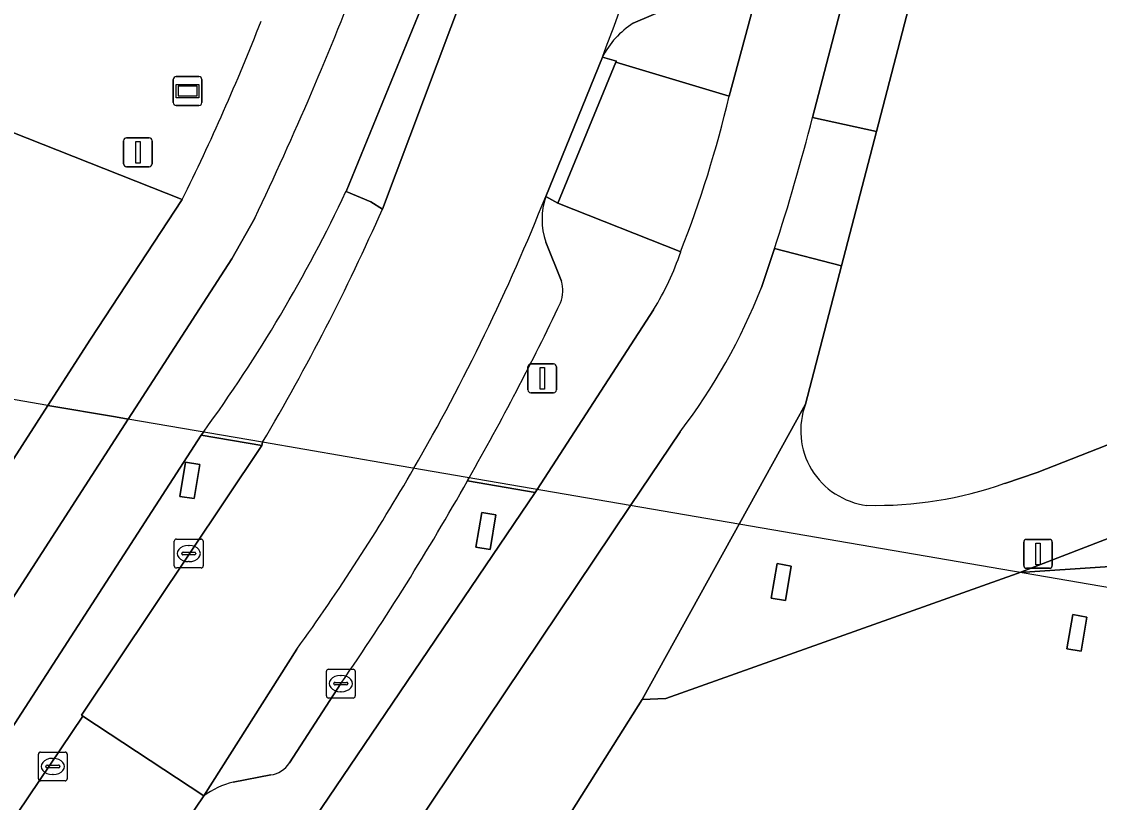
# Model space of a CAD drawing. Extents: x 161258 to 161838, y 380833 to 381727.
# Drawn here: x 161587 to 161624.35, y 381007.58 to 381034.63 of the extents above; entities that cross this region are included whole.
import ezdxf

# ---------------------------------------------------------------- set-up
doc = ezdxf.new("R2010")
doc.units = 0
for name, color, linetype in [('IMGEO_Berm_open', 7, 'Continuous'), ('IMGEO_Erf', 7, 'Continuous'), ('IMGEO_Fietspad_gesloten', 7, 'Continuous'), ('IMGEO_Groenvoorziening', 7, 'Continuous'), ('IMGEO_Informatiebord', 7, 'Continuous'), ('IMGEO_Kolk', 7, 'Continuous'), ('IMGEO_Lichtmast', 7, 'Continuous'), ('IMGEO_Pand', 7, 'Continuous'), ('IMGEO_Pand_overbouw', 7, 'Continuous'), ('IMGEO_Parkeervlak_open', 7, 'Continuous'), ('IMGEO_Rijbaan_lokaal_open', 7, 'Continuous'), ('IMGEO_Voetpad_gesloten', 7, 'Continuous'), ('IMGEO_Voetpad_open', 7, 'Continuous')]:
    doc.layers.add(name, color=color, linetype=linetype)

msp = doc.modelspace()

# ---------------------------------------------------------------- linework, layer by layer
at = {"layer": 'IMGEO_Berm_open'}
for points in [[(161607.125, 381033.397), (161607.611, 381033.263), (161607.595, 381033.224), (161611.518, 381032.045), (161614.192, 381041.977), (161622.285, 381073.268), (161623.675, 381078.64)], [(161601.058, 381035.616), (161598.241, 381028.745), (161599.101, 381028.389), (161599.503, 381028.136), (161605.221, 381043.341), (161614.04, 381077.154)], [(161609.435, 381035.112), (161608.195, 381034.571)], [(161609.837, 381026.655), (161605.581, 381028.343), (161605.16, 381028.573)], [(161605.165, 381026.988), (161605.708, 381025.642)], [(161602.51, 381018.825), (161602.479, 381018.771), (161602.448, 381018.717), (161604.793, 381018.314), (161604.863, 381018.421), (161608.896, 381024.645)], [(161604.793, 381018.314), (161602.448, 381018.717)], [(161593.312, 381007.805), (161591.514, 381005.139), (161591.441, 381005.03), (161591.512, 381005.018), (161592.624, 381004.827), (161594.91, 381004.433), (161595.345, 381004.358), (161595.419, 381004.467), (161604.793, 381018.314)], [(161598.062, 381011.693), (161596.278, 381008.95)], [(161595.634, 381008.533), (161594.331, 381008.284)]]:
    msp.add_lwpolyline(points, dxfattribs=at)
for points in [[(161595.323, 381019.942), (161593.225, 381020.303), (161585.527, 381008.419), (161584.233, 381006.393), (161586.08, 381006.075), (161589.117, 381010.568), (161589.079, 381010.603)], [(161592.682, 381019.37), (161593.177, 381019.286), (161592.977, 381018.106), (161592.481, 381018.18)], [(161602.943, 381017.62), (161603.433, 381017.539), (161603.235, 381016.341), (161602.745, 381016.422)]]:
    msp.add_lwpolyline(points, close=True, dxfattribs=at)
for centre, radius, start, end in [((161609.772, 381032.059), 2.966, 122.1236, 153.1834), ((161607.523, 381027.788), 2.49, 161.6197, 198.7418), ((161600.917, 381029.606), 9.396, 328.1303, 341.6956), ((161604.548, 381025.312), 1.206, 339.5545, 15.8704), ((161517.552, 381067.055), 97.694, 330.41676, 334.43114), ((161522.527, 381063.741), 91.731, 325.43105, 330.60513), ((161595.529, 381009.401), 0.875, 276.9065, 328.9409), ((161595.15, 381005.217), 3.174, 104.9608, 125.3927)]:
    msp.add_arc(centre, radius, start, end, dxfattribs=at)
at = {"layer": 'IMGEO_Erf'}
for points in [[(161626.757, 381069.781), (161616.62, 381030.824), (161615.408, 381026.168), (161614.162, 381021.378)], [(161688.26, 381045.583), (161687.06, 381041.825), (161684.086, 381036.733), (161672.137, 381030.317), (161666.141, 381026.08), (161661.136, 381022.555), (161659.038, 381021.802), (161658.733, 381019.525), (161644.202, 381017.041), (161621.594, 381015.546), (161621.493, 381015.508), (161609.322, 381011.183), (161608.503, 381011.142), (161603.457, 381003.135)], [(161576.218, 381003.146), (161578.828, 381007.201), (161578.923, 381007.348), (161587.915, 381021.334), (161589.389, 381023.626), (161592.569, 381028.461), (161585.018, 381031.447), (161583.298, 381032.072), (161582.135, 381032.494), (161579.268, 381033.49), (161577.753, 381034.017), (161575.464, 381034.622)], [(161621.073, 381018.632), (161622.189, 381019.011), (161639.35, 381025.737), (161651.548, 381031.097), (161656.876, 381033.773)]]:
    msp.add_lwpolyline(points, dxfattribs=at)
msp.add_lwpolyline([(161623.71, 381012.818), (161623.223, 381012.902), (161623.427, 381014.085), (161623.915, 381014)], close=True, dxfattribs=at)
for centre, radius, start, end in [((161616.607, 381020.461), 2.611, 159.4384, 262.9253), ((161616.595, 381031.344), 13.477, 268.6806, 289.4047)]:
    msp.add_arc(centre, radius, start, end, dxfattribs=at)
at = {"layer": 'IMGEO_Fietspad_gesloten'}
for points in [[(161630.283, 381077.643), (161623.675, 381078.64), (161622.285, 381073.268), (161614.192, 381041.977), (161611.518, 381032.045)], [(161614.41, 381031.306), (161624.834, 381071.281), (161625.531, 381073.954)], [(161598.241, 381028.745), (161601.058, 381035.616)], [(161595.079, 381027.823), (161594.29, 381026.415), (161590.696, 381020.856), (161581.633, 381006.84), (161581.562, 381006.731), (161578.938, 381002.688), (161504.207, 380887.394), (161498.991, 380879.345)], [(161612.636, 381025.417), (161613.091, 381026.772)], [(161608.896, 381024.645), (161604.863, 381018.421), (161604.793, 381018.314), (161595.419, 381004.467), (161595.345, 381004.358), (161592.619, 381000.32), (161590.6, 380997.205), (161582.149, 380984.599), (161579.947, 380981.315), (161576.319, 380975.904), (161571.939, 380969.459), (161570.664, 380967.582), (161565.851, 380960.445), (161550.756, 380938.063), (161548.686, 380934.993), (161546.385, 380931.453), (161544.685, 380928.722), (161515.927, 380882.459), (161515.665, 380882.025), (161513.423, 380878.315), (161512.107, 380876.132), (161511.097, 380874.45)], [(161550.334, 380954.192), (161560.289, 380969.446), (161563.567, 380974.533), (161571.517, 380986.803), (161573.681, 380990.142), (161579.462, 380999.064), (161581.528, 381002.238), (161584.162, 381006.283), (161584.233, 381006.393), (161585.527, 381008.419), (161593.225, 381020.303), (161593.263, 381020.355), (161593.301, 381020.408)], [(161579.692, 380975.331), (161582.514, 380979.586), (161584.726, 380982.92), (161593.829, 380996.644), (161594.764, 380998.054), (161595.917, 380999.754), (161598.652, 381003.789), (161598.727, 381003.898), (161608.1, 381017.865), (161609.814, 381020.419)]]:
    msp.add_lwpolyline(points, dxfattribs=at)
for centre, radius, start, end in [((161489.766, 381078.145), 116.718, 334.46018, 339.1379), ((161572.723, 381041.187), 39.857, 338.6171, 346.7402), ((161541.204, 381050.144), 75.59, 341.98974, 345.56945), ((161551.478, 381050.822), 51.712, 323.9752, 334.728), ((161600.917, 381029.606), 9.396, 328.1303, 341.6956), ((161593.555, 381032.895), 20.494, 322.4999, 338.5997)]:
    msp.add_arc(centre, radius, start, end, dxfattribs=at)
at = {"layer": 'IMGEO_Groenvoorziening'}
msp.add_lwpolyline([(161575.464, 381034.622), (161577.753, 381034.017), (161579.268, 381033.49), (161582.135, 381032.494), (161583.298, 381032.072), (161585.018, 381031.447), (161592.569, 381028.461)], dxfattribs=at)
msp.add_lwpolyline([(161641.485, 381021.093), (161640.355, 381022.779), (161621.594, 381015.546), (161644.202, 381017.041)], close=True, dxfattribs=at)
msp.add_arc((161517.541, 381065.34), 83.601, 333.8241, 338.45585, dxfattribs=at)
at = {"layer": 'IMGEO_Informatiebord'}
for p, q in [((161592.257, 381031.824), (161592.257, 381032.624)), ((161592.257, 381032.624), (161592.257, 381031.824)), ((161592.357, 381032.724), (161593.147, 381032.724)), ((161593.147, 381032.724), (161592.357, 381032.724)), ((161593.247, 381032.624), (161593.247, 381031.824)), ((161593.247, 381031.824), (161593.247, 381032.624)), ((161593.147, 381031.724), (161592.357, 381031.724)), ((161592.357, 381031.724), (161593.147, 381031.724))]:
    msp.add_line(p, q, dxfattribs=at)
for points in [[(161592.358, 381032.456), (161593.146, 381032.456), (161593.146, 381031.992), (161592.358, 381031.992), (161592.358, 381032.456)], [(161592.423, 381032.391), (161592.423, 381032.057), (161593.081, 381032.057), (161593.081, 381032.391), (161592.423, 381032.391)]]:
    msp.add_lwpolyline(points, dxfattribs=at)
for centre, start, end in [((161592.357, 381032.624), 90, 180), ((161592.357, 381032.624), 90, 180), ((161593.147, 381032.624), 0, 90), ((161593.147, 381032.624), 360, 90), ((161592.357, 381031.824), 180, 270), ((161592.357, 381031.824), 180, 270), ((161593.147, 381031.824), 270, 0), ((161593.147, 381031.824), 270, 0)]:
    msp.add_arc(centre, 0.1, start, end, dxfattribs=at)
at = {"layer": 'IMGEO_Kolk'}
for p, q in [((161592.292, 381015.773), (161592.292, 381016.625)), ((161592.367, 381016.699), (161593.219, 381016.699)), ((161593.293, 381016.625), (161593.293, 381015.773)), ((161592.551, 381016.193), (161592.551, 381016.205)), ((161592.594, 381016.242), (161592.992, 381016.242)), ((161592.78, 381016.479), (161592.805, 381016.479)), ((161593.035, 381016.205), (161593.035, 381016.193)), ((161592.989, 381016.156), (161592.591, 381016.156)), ((161592.803, 381015.919), (161592.778, 381015.919)), ((161593.219, 381015.699), (161592.367, 381015.699)), ((161597.561, 381011.267), (161597.561, 381012.119)), ((161597.636, 381012.193), (161598.488, 381012.193)), ((161598.562, 381012.119), (161598.562, 381011.267)), ((161597.82, 381011.687), (161597.82, 381011.699)), ((161597.863, 381011.736), (161598.261, 381011.736)), ((161598.049, 381011.973), (161598.074, 381011.973)), ((161598.304, 381011.699), (161598.304, 381011.687)), ((161598.258, 381011.65), (161597.86, 381011.65)), ((161598.072, 381011.413), (161598.047, 381011.413)), ((161598.488, 381011.193), (161597.636, 381011.193)), ((161587.582, 381008.397), (161587.582, 381009.249)), ((161587.657, 381009.323), (161588.509, 381009.323)), ((161588.07, 381009.103), (161588.095, 381009.103)), ((161588.583, 381009.249), (161588.583, 381008.397)), ((161587.841, 381008.817), (161587.841, 381008.829)), ((161588.279, 381008.78), (161587.881, 381008.78)), ((161587.884, 381008.866), (161588.282, 381008.866)), ((161588.325, 381008.829), (161588.325, 381008.817)), ((161588.509, 381008.323), (161587.657, 381008.323)), ((161588.093, 381008.543), (161588.068, 381008.543))]:
    msp.add_line(p, q, dxfattribs=at)
for points in [[(161592.292, 381015.773), (161592.292, 381016.625)], [(161592.367, 381016.699), (161593.219, 381016.699)], [(161593.293, 381016.625), (161593.293, 381015.773)], [(161593.219, 381015.699), (161592.367, 381015.699)], [(161597.561, 381011.267), (161597.561, 381012.119)], [(161597.636, 381012.193), (161598.488, 381012.193)], [(161598.562, 381012.119), (161598.562, 381011.267)], [(161598.488, 381011.193), (161597.636, 381011.193)], [(161587.582, 381008.397), (161587.582, 381009.249)], [(161587.657, 381009.323), (161588.509, 381009.323)], [(161588.583, 381009.249), (161588.583, 381008.397)], [(161588.509, 381008.323), (161587.657, 381008.323)]]:
    msp.add_lwpolyline(points, dxfattribs=at)
for centre, radius, start, end in [((161592.369, 381016.623), 0.0765, 91.552, 178.448), ((161592.369, 381016.623), 0.0765, 91.552, 178.448), ((161593.217, 381016.623), 0.0765, 1.552, 88.448), ((161593.217, 381016.623), 0.0765, 1.552, 88.448), ((161592.591, 381016.202), 0.0403, 85.8775, 175.7526), ((161592.588, 381016.192), 0.0366, 178.938, 274.7102), ((161592.992, 381016.199), 0.043, 264.8664, 352.4533), ((161592.996, 381016.204), 0.0386, 1.7309, 96.639), ((161592.369, 381015.775), 0.0765, 181.552, 268.448), ((161592.369, 381015.775), 0.0765, 181.552, 268.448), ((161593.217, 381015.775), 0.0765, 271.552, 358.448), ((161593.217, 381015.775), 0.0765, 271.552, 358.448), ((161597.638, 381012.117), 0.0765, 91.552, 178.448), ((161597.638, 381012.117), 0.0765, 91.552, 178.448), ((161598.486, 381012.117), 0.0765, 1.552, 88.448), ((161598.486, 381012.117), 0.0765, 1.552, 88.448), ((161597.86, 381011.696), 0.0403, 85.8775, 175.7526), ((161597.857, 381011.686), 0.0366, 178.938, 274.7102), ((161598.261, 381011.693), 0.043, 264.8664, 352.4533), ((161598.265, 381011.698), 0.0386, 1.7309, 96.639), ((161597.638, 381011.269), 0.0765, 181.552, 268.448), ((161597.638, 381011.269), 0.0765, 181.552, 268.448), ((161598.486, 381011.269), 0.0765, 271.552, 358.448), ((161598.486, 381011.269), 0.0765, 271.552, 358.448), ((161587.659, 381009.247), 0.0765, 91.552, 178.448), ((161587.659, 381009.247), 0.0765, 91.552, 178.448), ((161588.507, 381009.247), 0.0765, 1.552, 88.448), ((161588.507, 381009.247), 0.0765, 1.552, 88.448), ((161587.881, 381008.826), 0.0403, 85.8775, 175.7526), ((161587.878, 381008.816), 0.0366, 178.938, 274.7102), ((161588.282, 381008.823), 0.043, 264.8664, 352.4533), ((161588.286, 381008.828), 0.0386, 1.7309, 96.639), ((161587.659, 381008.399), 0.0765, 181.552, 268.448), ((161587.659, 381008.399), 0.0765, 181.552, 268.448), ((161588.507, 381008.399), 0.0765, 271.552, 358.448), ((161588.507, 381008.399), 0.0765, 271.552, 358.448)]:
    msp.add_arc(centre, radius, start, end, dxfattribs=at)
for centre, major_axis, ratio, start_param, end_param in [((161592.779, 381016.199), (-0.387, 0.002), 0.722429, 4.712389, 7.853982), ((161592.804, 381016.199), (-0.39, 0.002), 0.717154, 1.570796, 4.712389), ((161598.048, 381011.693), (-0.387, 0.002), 0.722429, 4.712389, 7.853982), ((161598.073, 381011.693), (-0.39, 0.002), 0.717154, 1.570796, 4.712389), ((161588.069, 381008.823), (-0.387, 0.002), 0.722429, 4.712389, 7.853982), ((161588.094, 381008.823), (-0.39, 0.002), 0.717154, 1.570796, 4.712389)]:
    msp.add_ellipse(centre, major_axis=major_axis, ratio=ratio, start_param=start_param, end_param=end_param, dxfattribs=at)
at = {"layer": 'IMGEO_Lichtmast'}
for p, q in [((161590.534, 381029.703), (161590.534, 381030.503)), ((161590.534, 381030.503), (161590.534, 381029.703)), ((161590.634, 381030.603), (161591.424, 381030.603)), ((161591.424, 381030.603), (161590.634, 381030.603)), ((161591.524, 381030.503), (161591.524, 381029.703)), ((161591.524, 381029.703), (161591.524, 381030.503)), ((161591.424, 381029.603), (161590.634, 381029.603)), ((161590.634, 381029.603), (161591.424, 381029.603)), ((161604.543, 381021.868), (161604.543, 381022.668)), ((161604.543, 381022.668), (161604.543, 381021.868)), ((161604.643, 381022.768), (161605.433, 381022.768)), ((161605.433, 381022.768), (161604.643, 381022.768)), ((161605.533, 381022.668), (161605.533, 381021.868)), ((161605.533, 381021.868), (161605.533, 381022.668)), ((161605.433, 381021.768), (161604.643, 381021.768)), ((161604.643, 381021.768), (161605.433, 381021.768)), ((161621.724, 381015.789), (161621.724, 381016.589)), ((161621.724, 381016.589), (161621.724, 381015.789)), ((161621.824, 381016.689), (161622.614, 381016.689)), ((161622.614, 381016.689), (161621.824, 381016.689)), ((161622.714, 381016.589), (161622.714, 381015.789)), ((161622.714, 381015.789), (161622.714, 381016.589)), ((161622.614, 381015.689), (161621.824, 381015.689)), ((161621.824, 381015.689), (161622.614, 381015.689))]:
    msp.add_line(p, q, dxfattribs=at)
for points in [[(161590.954, 381030.478), (161591.104, 381030.478), (161591.104, 381029.728), (161590.954, 381029.728), (161590.954, 381030.478)], [(161604.963, 381022.643), (161605.113, 381022.643), (161605.113, 381021.893), (161604.963, 381021.893), (161604.963, 381022.643)], [(161622.144, 381016.564), (161622.294, 381016.564), (161622.294, 381015.814), (161622.144, 381015.814), (161622.144, 381016.564)]]:
    msp.add_lwpolyline(points, dxfattribs=at)
for centre, start, end in [((161590.634, 381030.503), 90, 180), ((161590.634, 381030.503), 90, 180), ((161591.424, 381030.503), 0, 90), ((161591.424, 381030.503), 360, 90), ((161590.634, 381029.703), 180, 270), ((161590.634, 381029.703), 180, 270), ((161591.424, 381029.703), 270, 0), ((161591.424, 381029.703), 270, 0), ((161604.643, 381022.668), 90, 180), ((161604.643, 381022.668), 90, 180), ((161605.433, 381022.668), 0, 90), ((161605.433, 381022.668), 360, 90), ((161604.643, 381021.868), 180, 270), ((161604.643, 381021.868), 180, 270), ((161605.433, 381021.868), 270, 0), ((161605.433, 381021.868), 270, 0), ((161621.824, 381016.589), 90, 180), ((161621.824, 381016.589), 90, 180), ((161622.614, 381016.589), 0, 90), ((161622.614, 381016.589), 360, 90), ((161621.824, 381015.789), 180, 270), ((161621.824, 381015.789), 180, 270), ((161622.614, 381015.789), 270, 0), ((161622.614, 381015.789), 270, 0)]:
    msp.add_arc(centre, 0.1, start, end, dxfattribs=at)
at = {"layer": 'IMGEO_Pand'}
for points in [[(161592.977, 381018.106), (161593.177, 381019.286), (161592.682, 381019.37), (161592.481, 381018.18)], [(161603.235, 381016.341), (161603.433, 381017.539), (161602.943, 381017.62), (161602.745, 381016.422)], [(161613.465, 381014.572), (161613.67, 381015.765), (161613.177, 381015.85), (161612.971, 381014.657)], [(161623.71, 381012.818), (161623.915, 381014), (161623.427, 381014.085), (161623.223, 381012.902)]]:
    msp.add_lwpolyline(points, close=True, dxfattribs=at)
at = {"layer": 'IMGEO_Pand_overbouw'}
msp.add_lwpolyline([(161630.098, 381007.334), (161631.061, 381012.91), (161638.251, 381011.67), (161638.42, 381012.654), (161599.744, 381019.301), (161595.349, 381020.056), (161587.915, 381021.334), (161579.647, 381022.757), (161571.38, 381024.181), (161568.164, 381024.732), (161546.929, 381028.397), (161543.554, 381028.979), (161529.957, 381031.314), (161529.713, 381031.356), (161529.469, 381031.398), (161494.957, 381037.336)], dxfattribs=at)
at = {"layer": 'IMGEO_Parkeervlak_open'}
for points in [[(161608.195, 381034.571), (161609.435, 381035.112)], [(161605.708, 381025.642), (161605.165, 381026.988)], [(161602.448, 381018.717), (161602.479, 381018.771), (161602.51, 381018.825)], [(161596.533, 381012.882), (161593.312, 381007.805)], [(161596.278, 381008.95), (161598.062, 381011.693)], [(161594.331, 381008.284), (161595.634, 381008.533)]]:
    msp.add_lwpolyline(points, dxfattribs=at)
for centre, radius, start, end in [((161499.797, 381074.42), 114.901, 339.08183, 345.16308), ((161609.772, 381032.059), 2.966, 122.1236, 153.1834), ((161537.205, 381055.71), 73.173, 330.02881, 338.23161), ((161607.523, 381027.788), 2.49, 161.6197, 198.7418), ((161604.548, 381025.312), 1.206, 339.5545, 15.8704), ((161517.552, 381067.055), 97.694, 330.41676, 334.43114), ((161537.02, 381055.85), 73.403, 324.17079, 330.00585), ((161522.527, 381063.741), 91.731, 325.43105, 330.60513), ((161595.529, 381009.401), 0.875, 276.9065, 328.9409), ((161595.15, 381005.217), 3.174, 104.9608, 125.3927)]:
    msp.add_arc(centre, radius, start, end, dxfattribs=at)
at = {"layer": 'IMGEO_Rijbaan_lokaal_open'}
for points in [[(161618.915, 381075.896), (161614.04, 381077.154), (161605.221, 381043.341), (161599.503, 381028.136)], [(161605.16, 381028.573), (161607.125, 381033.397)], [(161599.503, 381028.136), (161599.101, 381028.389), (161598.241, 381028.745)], [(161593.301, 381020.408), (161593.263, 381020.355), (161593.225, 381020.303), (161595.323, 381019.942), (161595.349, 381020.056)], [(161595.349, 381020.056), (161595.323, 381019.942), (161589.079, 381010.603), (161589.117, 381010.568), (161593.312, 381007.805), (161596.533, 381012.882)], [(161581.377, 380989.81), (161586.704, 380997.863), (161588.748, 381000.984), (161591.441, 381005.03), (161591.514, 381005.139), (161593.312, 381007.805), (161589.117, 381010.568), (161586.08, 381006.075), (161586.008, 381005.965), (161583.35, 381001.922), (161581.257, 380998.738), (161577.568, 380993.163), (161576.465, 380991.571)]]:
    msp.add_lwpolyline(points, dxfattribs=at)
for centre, radius, start, end in [((161499.797, 381074.42), 114.901, 339.08183, 345.16308), ((161551.478, 381050.822), 51.712, 323.9752, 334.728), ((161537.205, 381055.71), 73.173, 330.02881, 338.23161), ((161529.319, 381059.11), 76.715, 329.39718, 336.18662), ((161529.319, 381059.11), 76.715, 329.39718, 336.18662), ((161537.02, 381055.85), 73.403, 324.17079, 330.00585)]:
    msp.add_arc(centre, radius, start, end, dxfattribs=at)
at = {"layer": 'IMGEO_Voetpad_gesloten'}
msp.add_lwpolyline([(161607.595, 381033.224), (161607.611, 381033.263), (161607.125, 381033.397), (161605.16, 381028.573), (161605.581, 381028.343)], close=True, dxfattribs=at)
at = {"layer": 'IMGEO_Voetpad_open'}
for points in [[(161626.757, 381069.781), (161624.834, 381071.281), (161614.41, 381031.306), (161616.62, 381030.824)], [(161578.923, 381007.348), (161581.633, 381006.84), (161590.696, 381020.856), (161590.254, 381020.932), (161587.915, 381021.334)], [(161613.465, 381014.572), (161612.971, 381014.657), (161613.177, 381015.85), (161613.67, 381015.765)]]:
    msp.add_lwpolyline(points, close=True, dxfattribs=at)
for points in [[(161614.162, 381021.378), (161608.503, 381011.142), (161609.322, 381011.183), (161621.493, 381015.508), (161621.594, 381015.546), (161640.355, 381022.779), (161653.332, 381028.579), (161660.071, 381032.09), (161665.195, 381035.022), (161668.104, 381036.84), (161671.619, 381039.336), (161675.516, 381042.671)], [(161656.876, 381033.773), (161651.548, 381031.097), (161639.35, 381025.737), (161622.189, 381019.011), (161621.073, 381018.632)], [(161611.518, 381032.045), (161607.595, 381033.224), (161605.581, 381028.343), (161609.837, 381026.655)], [(161613.091, 381026.772), (161615.408, 381026.168), (161616.62, 381030.824), (161614.41, 381031.306)], [(161592.569, 381028.461), (161589.389, 381023.626), (161587.915, 381021.334), (161590.254, 381020.932), (161590.696, 381020.856), (161594.29, 381026.415), (161595.079, 381027.823)], [(161614.162, 381021.378), (161615.408, 381026.168), (161613.091, 381026.772), (161612.636, 381025.417)], [(161609.814, 381020.419), (161608.1, 381017.865), (161598.727, 381003.898), (161603.457, 381003.135), (161608.503, 381011.142), (161614.162, 381021.378)]]:
    msp.add_lwpolyline(points, dxfattribs=at)
for centre, radius, start, end in [((161489.766, 381078.145), 116.718, 334.46018, 339.1379), ((161517.541, 381065.34), 83.601, 333.8241, 338.45585), ((161572.723, 381041.187), 39.857, 338.6171, 346.7402), ((161541.204, 381050.144), 75.59, 341.98974, 345.56945), ((161593.555, 381032.895), 20.494, 322.4999, 338.5997), ((161616.607, 381020.461), 2.611, 159.4384, 262.9253), ((161616.595, 381031.344), 13.477, 268.6806, 289.4047)]:
    msp.add_arc(centre, radius, start, end, dxfattribs=at)

doc.saveas('drawing.dxf')
